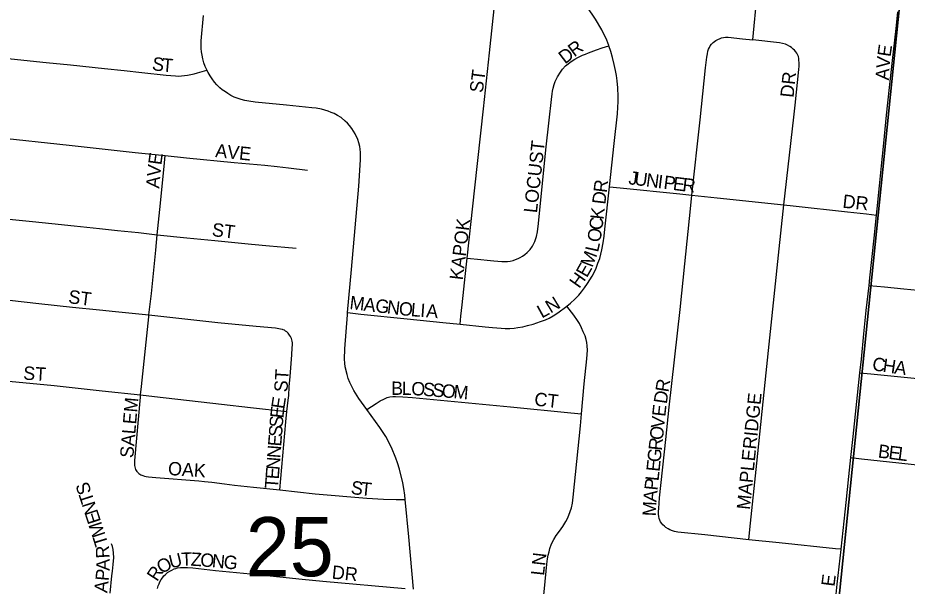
# Model space of a CAD drawing. Extents: x 1410790 to 1770854, y 448063 to 770588.
# Drawn here: x 1538182 to 1541507, y 658157 to 660281 of the extents above; entities that cross this region are included whole.
import ezdxf

# ---------------------------------------------------------------- set-up
doc = ezdxf.new("R2010")
doc.units = 0
for name, color, linetype in [('GM_X_City_Street', 7, 'Continuous'), ('GM_X_City_Street_Text', 7, 'Continuous'), ('GM_X_Section', 7, 'Continuous'), ('GM_X_Section_Text', 7, 'Continuous')]:
    doc.layers.add(name, color=color, linetype=linetype)

msp = doc.modelspace()

# ---------------------------------------------------------------- linework, layer by layer
at = {"layer": 'GM_X_City_Street'}
for points in [[(1540930, 660198.6), (1540946.2, 660369.6), (1540954.1, 660452.4), (1540956.3, 660475.7)], [(1540391.9, 660176.4), (1540391.6, 660177.4), (1540383.9, 660197.6), (1540365.4, 660235.9), (1540342.5, 660275.7), (1540310.8, 660321.6), (1540280.4, 660360.3), (1540203.1, 660448.4)], [(1539862.2, 659382.1), (1539890.9, 659645.5), (1539922.8, 659941.1), (1539945.1, 660149.5), (1539966, 660338.1), (1539972.2, 660393.5)], [(1538889.2, 660084.9), (1538888.6, 660086), (1538882.8, 660099.4), (1538878.1, 660112.9), (1538873.7, 660127.7), (1538870.8, 660140.8), (1538868.8, 660153.7), (1538867.6, 660166.2), (1538867.1, 660179.9), (1538867.9, 660195.1), (1538876.2, 660289.7)], [(1541460.6, 660197.8), (1541466.7, 660251.7), (1541472.4, 660303.1)], [(1540702, 659618.4), (1540732.9, 659899.6), (1540748.3, 660045.4), (1540753.8, 660094.5), (1540758.3, 660133.6), (1540760.4, 660146.2), (1540762.5, 660156.2), (1540764.9, 660163.8), (1540767.6, 660169.8), (1540771.2, 660176), (1540775.9, 660182.7), (1540781.5, 660188.4), (1540786.7, 660192.4), (1540792, 660195.9), (1540798.7, 660199.8), (1540807.6, 660203.8), (1540813.4, 660205.8), (1540821.1, 660207.5), (1540828.3, 660208.3), (1540838.5, 660208.3), (1540891.1, 660202.8), (1540930, 660198.6)], [(1541046, 659581.6), (1541083.3, 659909.2), (1541088.3, 659954.6), (1541102, 660087.6), (1541103.1, 660100.4), (1541103.3, 660111), (1541102.7, 660123.3), (1541102.2, 660128.3), (1541100.4, 660136.3), (1541098, 660141.7), (1541094.2, 660149.1), (1541090.6, 660153.8), (1541085.7, 660160.1), (1541081.1, 660164.2), (1541074.3, 660170), (1541068.1, 660174.2), (1541059.8, 660178.7), (1541051.8, 660182), (1541041.6, 660184.7), (1541030, 660186.7), (1540930, 660198.6)], [(1541392.4, 659543.9), (1541394.8, 659566.8), (1541403.8, 659653.3), (1541411.3, 659727.7), (1541419.9, 659812.1), (1541430, 659916.5), (1541441.3, 660020.7), (1541451.9, 660121.5), (1541460.6, 660197.8)], [(1539862.2, 659382.1), (1539913.3, 659377.2), (1539936.3, 659374.9), (1539962.2, 659372.2), (1539991.2, 659369.7), (1540002.1, 659369.7), (1540012.3, 659370.3), (1540022.9, 659371.5), (1540034, 659374.1), (1540042.4, 659377), (1540052.9, 659381.2), (1540060.5, 659385.2), (1540069.2, 659390.4), (1540077.5, 659396.3), (1540086.7, 659404), (1540097.4, 659415.1), (1540106.3, 659427.6), (1540114.7, 659444.3), (1540118, 659452.9), (1540121.5, 659464.1), (1540125.5, 659481.2), (1540129.4, 659512), (1540156.8, 659787.9), (1540168.8, 659897.7), (1540176.8, 659975.1), (1540179.5, 659997.3), (1540181.2, 660007.1), (1540183.7, 660018.5), (1540187.3, 660031.2), (1540191.4, 660042.5), (1540200, 660060.8), (1540210.5, 660077.7), (1540218.2, 660088.4), (1540230, 660100.8), (1540250.9, 660117.5), (1540265, 660126.5), (1540276.3, 660132.5), (1540292.8, 660141.1), (1540304, 660145.5), (1540315.2, 660150.1), (1540345.6, 660161), (1540367, 660168.2), (1540391.9, 660176.4)], [(1540394.3, 659649.4), (1540411.8, 659810.8), (1540423.9, 659921.6), (1540425.3, 659947.5), (1540426.1, 659966.4), (1540426.4, 659986.8), (1540425.3, 660019.7), (1540423, 660045.7), (1540420.5, 660065.4), (1540416.8, 660084.3), (1540412, 660106.9), (1540405.7, 660132.9), (1540399.5, 660154.5), (1540391.9, 660176.4)], [(1538032.8, 660139.7), (1538108.7, 660132.2), (1538287.8, 660114.3), (1538378.8, 660104.7), (1538506, 660091.6), (1538579.8, 660084), (1538645.4, 660077), (1538736.4, 660066.5), (1538772, 660064), (1538783.5, 660063.3), (1538794.5, 660064), (1538805.2, 660064.9), (1538816.8, 660066.2), (1538842, 660071.4), (1538854.3, 660074.9), (1538889.2, 660084.9)], [(1539415.3, 659179.1), (1539429.8, 659340.8), (1539457.1, 659651.2), (1539463.9, 659749.6), (1539463.9, 659766.6), (1539463.7, 659777.2), (1539462, 659789.5), (1539460.4, 659799.8), (1539456.9, 659813.1), (1539452.8, 659825.6), (1539443.3, 659847.2), (1539437.4, 659857.1), (1539430.9, 659867.3), (1539422.6, 659877.9), (1539414.5, 659887.2), (1539406.5, 659895), (1539390.6, 659907.7), (1539377.2, 659916.2), (1539364.6, 659922.7), (1539353.3, 659927.5), (1539342.7, 659931.6), (1539330.1, 659935.7), (1539317, 659939.1), (1539297.6, 659942.9), (1539281, 659944.9), (1539186.4, 659954.1), (1539069.2, 659965.9), (1539046.4, 659968.7), (1539030.8, 659971.9), (1539017.3, 659975.7), (1539006.3, 659979.1), (1538991.1, 659984.8), (1538978.8, 659991.1), (1538966.9, 659997.8), (1538958, 660003.8), (1538946.2, 660012.2), (1538937.8, 660019.5), (1538926.3, 660030.4), (1538917.7, 660040.1), (1538908.1, 660052.4), (1538900.8, 660063.4), (1538893.3, 660076.2), (1538889.2, 660084.9)], [(1538002.5, 659844.8), (1538094.3, 659834.9), (1538374.1, 659804.3), (1538620.9, 659778), (1538732.6, 659766.3)], [(1538703.7, 659469.3), (1538715.8, 659587.7), (1538730, 659738.8), (1538732.6, 659766.3)], [(1538732.6, 659766.3), (1538812.3, 659757.9), (1538991.1, 659740.4), (1539105.7, 659730), (1539152.3, 659725.5), (1539194.1, 659720.7), (1539265.3, 659711.1)], [(1540234.5, 659203.4), (1540248.2, 659214.4), (1540264.8, 659229.6), (1540279.3, 659244.7), (1540289, 659256.3), (1540300.8, 659271.5), (1540312.4, 659287.9), (1540329.6, 659315.6), (1540337.9, 659331.5), (1540344.2, 659345), (1540351.2, 659363.4), (1540357.7, 659381.9), (1540362.3, 659397.5), (1540366.1, 659413.6), (1540370.4, 659439.4), (1540374.2, 659464.2), (1540377.1, 659490.5), (1540394.3, 659649.4)], [(1540394.3, 659649.4), (1540434.6, 659645.4), (1540657, 659623.5), (1540702, 659618.4)], [(1540915.3, 658330.5), (1540750.9, 658348.1), (1540649.5, 658359.1), (1540637.4, 658361.6), (1540629.6, 658363.7), (1540619.5, 658367.7), (1540613.7, 658370.6), (1540605, 658376), (1540599.4, 658380.5), (1540593.8, 658385.8), (1540589.6, 658390.7), (1540585, 658397), (1540582.2, 658402.9), (1540579.5, 658409.9), (1540578.1, 658416.6), (1540577.1, 658425.6), (1540577.3, 658435.5), (1540578.1, 658446.6), (1540581.8, 658486.6), (1540605.3, 658705.3), (1540617.9, 658825.9), (1540658.2, 659190.6), (1540676.1, 659360.9), (1540696.9, 659566.5), (1540702, 659618.4)], [(1540702, 659618.4), (1540797.2, 659607.8), (1541046, 659581.6)], [(1540915.3, 658330.5), (1540919.3, 658369.1), (1540945.2, 658617), (1540980.5, 658954.5), (1541026.6, 659394.2), (1541046, 659581.6)], [(1541046, 659581.6), (1541081.4, 659577.9), (1541283.8, 659555.8), (1541355.7, 659547.9), (1541392.4, 659543.9)], [(1537966.1, 659546.4), (1537999.1, 659542.7), (1538075.3, 659535.2), (1538149.4, 659527.9), (1538237.1, 659519.2), (1538309.4, 659512.1), (1538392.8, 659503.8), (1538487.8, 659493.8), (1538555, 659486.6), (1538633.7, 659478.4), (1538703.7, 659469.3)], [(1541364.9, 659280.7), (1541368.1, 659309.5), (1541383.2, 659456.8), (1541392.4, 659543.9)], [(1538672.5, 659170.3), (1538681.7, 659250.6), (1538697.9, 659412.2), (1538703.7, 659469.3)], [(1538703.7, 659469.3), (1538813.6, 659458.8), (1538918.8, 659448.7), (1538993.2, 659441.6), (1539056.2, 659435.5), (1539122.8, 659429.1), (1539180.9, 659423.5), (1539222.2, 659419.6)], [(1539835.4, 659135.9), (1539838.8, 659165.9), (1539843.4, 659208.3), (1539858.6, 659348.7), (1539862.2, 659382.1)], [(1541330.4, 658954), (1541336, 659004.9), (1541345.5, 659099.4), (1541354.5, 659186.9), (1541364.9, 659280.7)], [(1541364.9, 659280.7), (1541423, 659275.1), (1541494.7, 659268.2), (1541651.2, 659252.7), (1541820.6, 659235.5), (1541913.4, 659226.4)], [(1537940.1, 659247.5), (1538010.9, 659240), (1538074.6, 659233.2), (1538151.3, 659225.1), (1538260.4, 659213.4), (1538386.7, 659200), (1538487.8, 659189.2), (1538547, 659183.1), (1538672.5, 659170.3)], [(1539835.4, 659135.9), (1539929.1, 659126.1), (1539956.4, 659123.3), (1539988.8, 659120.6), (1540004.6, 659120.1), (1540021.2, 659120.1), (1540037.5, 659121.2), (1540051.7, 659123), (1540070.1, 659126.1), (1540088.2, 659130.4), (1540108.4, 659136.1), (1540136, 659145.3), (1540154.5, 659152.4), (1540169, 659158.8), (1540184.2, 659167.3), (1540200.5, 659178.6), (1540234.5, 659203.4)], [(1540289.6, 658800.3), (1540299.8, 658912.5), (1540310, 659006.9), (1540311.9, 659039.2), (1540311.1, 659055.5), (1540309.5, 659067.2), (1540307.1, 659079.2), (1540303.1, 659092), (1540296.3, 659107.4), (1540289.7, 659122.7), (1540281.7, 659137.9), (1540274.5, 659149.8), (1540260.6, 659169.9), (1540234.5, 659203.4)], [(1538641.1, 658871.5), (1538643.9, 658902.7), (1538654.3, 658997.1), (1538671.7, 659163.2), (1538672.5, 659170.3)], [(1538672.5, 659170.3), (1538828.6, 659153.8), (1538929.6, 659142.7), (1539073, 659128.9), (1539145.9, 659122), (1539157.6, 659120.1), (1539164.5, 659118.5), (1539170.4, 659116.8), (1539173.4, 659115.8), (1539177.3, 659114.3), (1539182.1, 659111.6), (1539186.2, 659108.7), (1539189.5, 659105.9)], [(1539487.4, 658816.6), (1539456.9, 658858.3), (1539438, 658888.5), (1539424, 658917.5), (1539417.5, 658933), (1539413, 658947.8), (1539406.3, 658976), (1539404.7, 658990.3), (1539403.3, 659004.6), (1539404.2, 659043.5), (1539414.6, 659170.9), (1539415.3, 659179.1)], [(1539415.3, 659179.1), (1539465.1, 659173.9), (1539637.6, 659156), (1539770.9, 659142.1), (1539835.4, 659135.9)], [(1539188, 658809.7), (1539193, 658851.3), (1539195.1, 658869.9), (1539197.1, 658901.4), (1539199.9, 658940.3), (1539206.2, 659021.7), (1539208.3, 659047.7), (1539208.9, 659058.3), (1539208.5, 659066.1), (1539207.7, 659072.1), (1539204.9, 659082.3), (1539201.7, 659089.3), (1539198.4, 659095), (1539195.9, 659098.8), (1539192.8, 659102.5), (1539189.5, 659105.9)], [(1541330.4, 658954), (1541371.1, 658949.9), (1541520.9, 658934.8), (1541729.6, 658913.6), (1541964.4, 658890.2), (1542147.3, 658872.7), (1542185.1, 658870), (1542232.6, 658867.4), (1542266, 658866.3), (1542305, 658865.8), (1542390.4, 658868), (1542459.3, 658871.8), (1542550.8, 658880.6), (1542606.5, 658888.4), (1542651.4, 658895.2), (1542710.6, 658905.6), (1542763.8, 658917.7), (1542837, 658934.7), (1542915.7, 658957.5), (1543012.5, 658988.5), (1543061.7, 659004.7)], [(1541296.6, 658637.5), (1541304.8, 658715.9), (1541330.4, 658954)], [(1537913, 658947.7), (1538090.2, 658928.8), (1538148.7, 658922.6), (1538318.1, 658906.2), (1538497.8, 658887), (1538641.1, 658871.5)], [(1538629.9, 658582.4), (1538627.7, 658585.3), (1538625.5, 658588.9), (1538623.6, 658593.3), (1538621.8, 658598.1), (1538620.6, 658603), (1538620.1, 658608.2), (1538620, 658611.7), (1538619.8, 658626.4), (1538640.3, 658863.5), (1538641.1, 658871.5)], [(1538641.1, 658871.5), (1538693.2, 658865.9), (1538943.9, 658836.8), (1539052.6, 658824.3), (1539188, 658809.7)], [(1539487.4, 658816.6), (1539522.2, 658839.8), (1539536.3, 658849.2), (1539550.7, 658856.2), (1539562.7, 658861.4), (1539573.4, 658864.1), (1539584, 658865.2), (1539594.6, 658865.6), (1539621.3, 658864.6), (1539657.3, 658861.5), (1540024.3, 658827.2), (1540249.2, 658804.4), (1540289.6, 658800.3)], [(1539161.3, 658516.4), (1539184.6, 658771.1), (1539188, 658809.7)], [(1539630.4, 658481.1), (1539628.7, 658497.5), (1539624.9, 658522.3), (1539621.4, 658543.1), (1539608.9, 658594.5), (1539601.6, 658618.1), (1539595.6, 658635.4), (1539578.7, 658675), (1539557.6, 658716.2), (1539536.2, 658749.7), (1539487.4, 658816.6)], [(1540127.9, 657924.6), (1540132.5, 657968.6), (1540151.8, 658147.5), (1540160.4, 658238.6), (1540163, 658258.8), (1540165.5, 658273.1), (1540168.3, 658285.2), (1540171.5, 658297.6), (1540178, 658314.4), (1540185.8, 658331.1), (1540195.4, 658346.4), (1540207.8, 658362.8), (1540220.3, 658379.9), (1540231.3, 658397.9), (1540237.1, 658409.9), (1540242.7, 658422.2), (1540247.4, 658435.5), (1540251.6, 658450), (1540255.5, 658466.4), (1540258.4, 658488.8), (1540285.5, 658755.5), (1540289.6, 658800.3)], [(1541260.1, 658294.6), (1541279.2, 658469.7), (1541289.2, 658566.2), (1541296.6, 658637.5)], [(1541296.6, 658637.5), (1541336.9, 658632.9), (1541441.2, 658621.1), (1541602.9, 658604)], [(1538629.9, 658582.4), (1538634.4, 658578.3), (1538638.4, 658575.7), (1538642.1, 658573.3), (1538645.7, 658571.6), (1538650, 658569.9), (1538656, 658567.9), (1538661.4, 658566.6), (1538670.2, 658565.3), (1538698.6, 658563.5), (1538859, 658550.3), (1538879.5, 658548.3), (1538907.1, 658545.8), (1538954.9, 658539.4), (1538991.8, 658534.7), (1539063.5, 658526.8), (1539161.3, 658516.4)], [(1539161.3, 658516.4), (1539294.2, 658502.4), (1539486.8, 658486), (1539549.1, 658481.7), (1539596.9, 658480.6), (1539615.1, 658480.3), (1539630.4, 658481.1)], [(1539661.4, 658145.3), (1539644.5, 658340.6), (1539630.4, 658481.1)], [(1541260.1, 658294.6), (1541238.8, 658296.8), (1541028.2, 658318.5), (1540915.3, 658330.5)], [(1538527.4, 658130.6), (1538534, 658195.7), (1538535.6, 658213), (1538538.2, 658238.1), (1538540.7, 658264.2), (1538540.3, 658280.6), (1538538.6, 658293.6), (1538536.1, 658304.6), (1538532.3, 658315.6)], [(1541209.6, 657808.9), (1541212.3, 657835.4), (1541219.9, 657909.8), (1541228.4, 657991.2), (1541236, 658064.9), (1541246, 658164.1), (1541260.1, 658293.8), (1541260.1, 658294.6)], [(1538704.2, 658147.9), (1538706.7, 658157.8), (1538710, 658166), (1538713.5, 658173.5), (1538717.9, 658181.6), (1538722.6, 658188.2), (1538728.3, 658195.2), (1538734.2, 658200.9), (1538742.3, 658207.5), (1538750.8, 658213.3), (1538757.8, 658217.1), (1538766.3, 658221), (1538772.3, 658222.8), (1538779.7, 658224.8), (1538790.9, 658226.1), (1538803.5, 658226.6), (1538816.3, 658226.7), (1538836.8, 658225), (1538921.6, 658215.6), (1539078.4, 658199.9), (1539244.6, 658183.3), (1539322.2, 658176.1), (1539630.2, 658148)]]:
    msp.add_lwpolyline(points, dxfattribs=at)
at = {"layer": 'GM_X_Section'}
for points in [[(1541524.6, 660775.6), (1540980.4, 655448.5), (1535655.6, 656010.7), (1536173.2, 661300.3)], [(1546839.8, 660237.6), (1546323.2, 654890.1), (1541102.2, 655436.4), (1540980.4, 655448.5), (1541524.6, 660775.6)]]:
    msp.add_lwpolyline(points, close=True, dxfattribs=at)

# ---------------------------------------------------------------- texts
at = {"layer": 'GM_X_City_Street_Text'}
for s, rotation, p in [('R', 36.4862, (1540262.4, 660132.7)), ('D', 37.4273, (1540227.7, 660106.1)), ('E', 81.7327, (1541444.9, 660133.1)), ('S', 351.8023, (1538681.8, 660086)), ('T', 354.9488, (1538719.6, 660080.6)), ('V', 84.8897, (1541441.1, 660090)), ('ST', 82.8783, (1539920.5, 659998.7)), ('A', 86.5232, (1541438.5, 660046.4)), ('DR', 83.9946, (1541082.1, 659980.9)), ('LOCUST', 83.6594, (1540122.9, 659549.7)), ('AVE', 354.0969, (1538918.8, 659760.5)), ('E', 82.1905, (1538718.7, 659729)), ('V', 84.6047, (1538714.6, 659685.7)), ('A', 84.6047, (1538710.5, 659641.9)), ('J', 352.6798, (1540463.5, 659659.2)), ('U', 352.6751, (1540485.3, 659656.4)), ('N', 352.6798, (1540528.9, 659650.8)), ('I', 352.663, (1540572.6, 659645.2)), ('P', 352.6663, (1540594.4, 659642.4)), ('E', 352.6837, (1540629.3, 659637.9)), ('R', 83.2854, (1540383.6, 659625.4)), ('R', 353.7239, (1540665.2, 659633.3)), ('D', 83.2876, (1540378.5, 659581.7)), ('DR', 353.9946, (1541264, 659571.3)), ('K', 83.2998, (1540371.8, 659524.9)), ('KAPOK', 83.0184, (1539845.7, 659298.7)), ('C', 82.9312, (1540366.9, 659485.2)), ('ST', 352.8783, (1538905.8, 659465.6)), ('O', 80.7288, (1540359.5, 659439.7)), ('L', 77.7039, (1540351.5, 659402.5)), ('M', 69.1448, (1540330.3, 659345.3)), ('E', 60.4637, (1540309.5, 659307.2)), ('H', 54.6516, (1540281, 659266.7)), ('ST', 352.8783, (1538369, 659214.8)), ('M', 353.1721, (1539420.6, 659192.8)), ('A', 353.1918, (1539473, 659186.5)), ('G', 353.165, (1539516.7, 659181.3)), ('N', 353.1918, (1539560.4, 659176.1)), ('N', 31.4622, (1540174.1, 659174.8)), ('O', 353.8808, (1539604.8, 659170.8)), ('L', 355.4303, (1539650, 659166)), ('I', 355.7441, (1539685.4, 659163.1)), ('A', 355.7337, (1539707.3, 659161.5)), ('L', 28.7892, (1540141.1, 659156.6)), ('C', 351.6656, (1541374.4, 658964)), ('H', 351.6811, (1541413.6, 658958.3)), ('A', 351.6659, (1541457.1, 658951.9)), ('ST', 356.4254, (1538201.2, 658928.9)), ('ST', 86.4262, (1539190.1, 658880.5)), ('B', 359.9029, (1539577.8, 658871.7)), ('L', 359.3716, (1539617.3, 658871.6)), ('O', 356.4789, (1539651.8, 658871.3)), ('R', 81.2483, (1540614.8, 658879.7)), ('S', 355.3509, (1539695.5, 658868.6)), ('S', 355.3498, (1539730.6, 658865.7)), ('O', 355.3171, (1539765.7, 658862.9)), ('M', 355.322, (1539809.5, 658859.3)), ('SALEM', 85.1359, (1538613.7, 658634.3)), ('E', 81.2518, (1539178.4, 658817.1)), ('CT', 353.6511, (1540111.3, 658832.1)), ('D', 81.5438, (1540608.4, 658836.2)), ('MAPLERIDGE', 84.2252, (1540919.3, 658440.9)), ('E', 84.0882, (1539174.9, 658782.7)), ('E', 83.6749, (1540602.8, 658788.7)), ('S', 85.638, (1539172.2, 658748)), ('V', 84.0112, (1540598.3, 658745)), ('S', 85.6515, (1539169.6, 658712.9)), ('E', 85.638, (1539166.9, 658677.8)), ('O', 84.0112, (1540593.7, 658701.2)), ('R', 84.0091, (1540589.5, 658661.8)), ('N', 85.6465, (1539163.6, 658633.9)), ('G', 84.011, (1540584.9, 658618.1)), ('B', 352.7921, (1541396.2, 658637.8)), ('E', 352.8083, (1541435.5, 658632.8)), ('L', 352.8083, (1541470.4, 658628.4)), ('OAK', 356.1881, (1538742.5, 658572.5)), ('N', 85.6519, (1539160.2, 658590)), ('E', 84.0208, (1540581.3, 658583.1)), ('E', 85.638, (1539157.5, 658554.9)), ('T', 85.6516, (1539154.9, 658519.8)), ('P', 84.0203, (1540573.9, 658513)), ('L', 84.0067, (1540577.6, 658548.1)), ('S', 108.1239, (1538458.3, 658507.9)), ('S', 352.1346, (1539425.2, 658502)), ('T', 354.1731, (1539462, 658497)), ('T', 108.1153, (1538469.2, 658474.5)), ('A', 84.4177, (1540569.7, 658469.3)), ('N', 108.1273, (1538482.9, 658432.7)), ('M', 87.3031, (1540567.2, 658417.3)), ('E', 108.1282, (1538493.8, 658399.2)), ('M', 108.1376, (1538510.3, 658349)), ('T', 106.788, (1538520.8, 658314.1)), ('R', 93.4436, (1538525.4, 658262.1)), ('A', 89.2102, (1538524.9, 658214.1)), ('O', 31.8166, (1538720.2, 658200.7)), ('U', 13.7261, (1538753.8, 658222.3)), ('T', 1.6943, (1538793.8, 658232.3)), ('Z', 356.6103, (1538827.8, 658233.4)), ('O', 354.9668, (1538862.6, 658231.3)), ('N', 354.7254, (1538906.3, 658227.5)), ('G', 354.7027, (1538950.1, 658223.4)), ('LN', 83.6638, (1540149.3, 658194.5)), ('R', 56.8825, (1538702.7, 658171.5)), ('DR', 353.9946, (1539354.4, 658185.3)), ('P', 84.8263, (1538521.6, 658174.9)), ('E', 82.8106, (1541235.3, 658153.6)), ('A', 83.8644, (1538516.7, 658130.2))]:
    msp.add_text(s, height=50, rotation=rotation, dxfattribs=at).set_placement(p)
at = {"layer": 'GM_X_Section_Text'}
msp.add_text('25', height=221, rotation=0, dxfattribs=at).set_placement((1539034.4, 658193.8))

doc.saveas('drawing.dxf')
